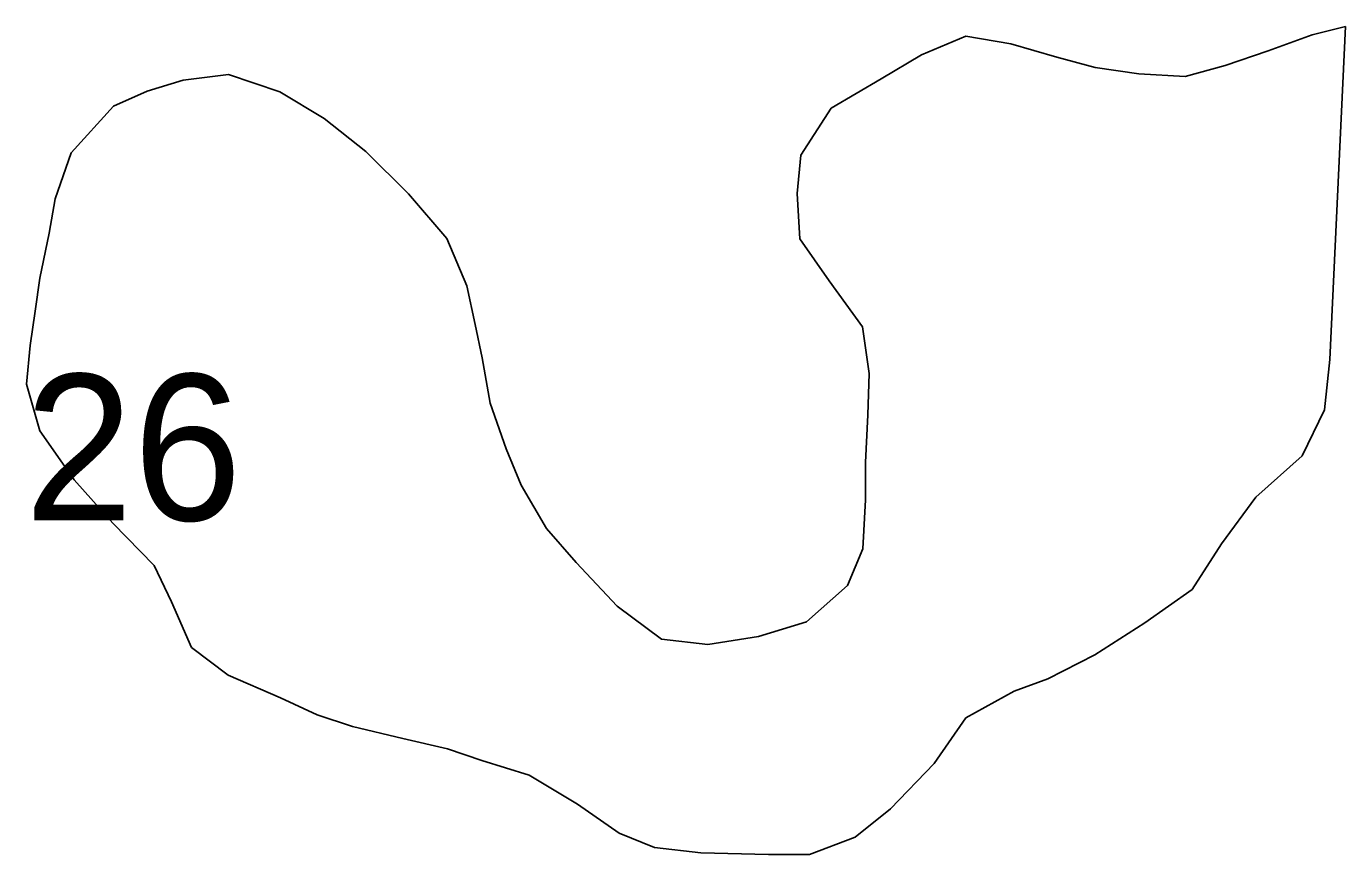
# Model space of a CAD drawing. Extents: x 0 to 34, y -2.3 to 22.
# Drawn here: x 7.0193 to 7.3973, y 15.7363 to 15.9735 of the extents above; entities that cross this region are included whole.
import ezdxf

# ---------------------------------------------------------------- set-up
doc = ezdxf.new("R2010")
doc.units = 0
for name, color, linetype in [('GM_X_Minor_Lake', 7, 'Continuous'), ('GM_X_Minor_River', 7, 'Continuous'), ('GM_X_Section_Text', 7, 'Continuous')]:
    doc.layers.add(name, color=color, linetype=linetype)

msp = doc.modelspace()

# ---------------------------------------------------------------- linework, layer by layer
at = {"layer": 'GM_X_Minor_Lake'}
for p, q in [((7.39727, 15.97355), (7.38771, 15.97114)), ((7.39276, 15.87815), (7.39727, 15.97355)), ((7.28849, 15.97078), (7.27581, 15.96541)), ((7.30136, 15.96853), (7.28849, 15.97078)), ((7.31455, 15.96475), (7.30136, 15.96853)), ((7.38771, 15.97114), (7.37504, 15.96654)), ((7.27581, 15.96541), (7.26421, 15.9585)), ((7.3255, 15.96179), (7.31455, 15.96475)), ((7.37504, 15.96654), (7.36276, 15.96231)), ((7.33799, 15.95993), (7.3255, 15.96179)), ((7.36276, 15.96231), (7.35127, 15.95919)), ((7.06428, 15.95819), (7.05393, 15.95504)), ((7.07725, 15.95974), (7.06428, 15.95819)), ((7.09194, 15.95478), (7.07725, 15.95974)), ((7.26421, 15.9585), (7.24992, 15.95013)), ((7.35127, 15.95919), (7.33799, 15.95993)), ((7.05393, 15.95504), (7.04432, 15.95074)), ((7.10465, 15.94721), (7.09194, 15.95478)), ((7.04432, 15.95074), (7.03217, 15.93737)), ((7.24992, 15.95013), (7.24119, 15.93667)), ((7.11655, 15.93775), (7.10465, 15.94721)), ((7.03217, 15.93737), (7.02762, 15.92417)), ((7.12876, 15.92562), (7.11655, 15.93775)), ((7.24119, 15.93667), (7.24013, 15.92566)), ((7.02762, 15.92417), (7.02583, 15.91432)), ((7.13982, 15.91276), (7.12876, 15.92562)), ((7.24013, 15.92566), (7.24091, 15.9127)), ((7.02583, 15.91432), (7.0232, 15.90145)), ((7.14553, 15.89929), (7.13982, 15.91276)), ((7.24091, 15.9127), (7.24932, 15.90067)), ((7.0232, 15.90145), (7.0218, 15.89198)), ((7.24932, 15.90067), (7.25885, 15.88747)), ((7.14788, 15.88819), (7.14553, 15.89929)), ((7.0218, 15.89198), (7.02039, 15.88212)), ((7.1499, 15.87862), (7.14788, 15.88819)), ((7.25885, 15.88747), (7.26076, 15.8741)), ((7.02039, 15.88212), (7.01933, 15.87111)), ((7.15221, 15.86562), (7.1499, 15.87862)), ((7.39122, 15.86373), (7.39276, 15.87815)), ((7.26076, 15.8741), (7.26044, 15.86231)), ((7.01933, 15.87111), (7.02314, 15.85769)), ((7.15679, 15.85255), (7.15221, 15.86562)), ((7.38478, 15.85058), (7.39122, 15.86373)), ((7.26044, 15.86231), (7.25968, 15.84863)), ((7.02314, 15.85769), (7.03302, 15.84372)), ((7.16107, 15.84216), (7.15679, 15.85255)), ((7.25968, 15.84863), (7.25977, 15.83797)), ((7.37153, 15.83876), (7.38478, 15.85058)), ((7.03302, 15.84372), (7.04408, 15.83124)), ((7.16833, 15.82979), (7.16107, 15.84216)), ((7.25977, 15.83797), (7.259, 15.82391)), ((7.36167, 15.82532), (7.37153, 15.83876)), ((7.04408, 15.83124), (7.05591, 15.81912)), ((7.1768, 15.82004), (7.16833, 15.82979)), ((7.35332, 15.81223), (7.36167, 15.82532)), ((7.259, 15.82391), (7.25453, 15.81338)), ((7.05591, 15.81912), (7.06095, 15.80871)), ((7.18862, 15.80754), (7.1768, 15.82004)), ((7.25453, 15.81338), (7.24285, 15.80303)), ((7.33976, 15.8027), (7.35332, 15.81223)), ((7.06095, 15.80871), (7.06667, 15.79562)), ((7.20129, 15.79807), (7.18862, 15.80754)), ((7.24285, 15.80303), (7.22905, 15.79884)), ((7.32545, 15.79357), (7.33976, 15.8027)), ((7.22905, 15.79884), (7.21455, 15.79657)), ((7.06667, 15.79562), (7.0771, 15.78772)), ((7.21455, 15.79657), (7.20129, 15.79807)), ((7.31196, 15.78671), (7.32545, 15.79357)), ((7.0771, 15.78772), (7.09212, 15.78123)), ((7.28847, 15.77554), (7.30236, 15.78316)), ((7.30236, 15.78316), (7.31196, 15.78671)), ((7.09212, 15.78123), (7.10263, 15.77638)), ((7.10263, 15.77638), (7.1128, 15.77306)), ((7.27937, 15.76247), (7.28847, 15.77554)), ((7.1128, 15.77306), (7.12715, 15.76963)), ((7.12715, 15.76963), (7.13999, 15.76661)), ((7.13999, 15.76661), (7.14978, 15.76331)), ((7.14978, 15.76331), (7.16335, 15.75913)), ((7.26685, 15.74949), (7.27937, 15.76247)), ((7.16335, 15.75913), (7.17719, 15.75077)), ((7.17719, 15.75077), (7.18912, 15.74245)), ((7.25675, 15.74139), (7.26685, 15.74949)), ((7.18912, 15.74245), (7.19927, 15.73837)), ((7.19927, 15.73837), (7.21253, 15.73687)), ((7.24369, 15.73641), (7.25675, 15.74139)), ((7.21253, 15.73687), (7.2319, 15.73635)), ((7.2319, 15.73635), (7.24369, 15.73641))]:
    msp.add_line(p, q, dxfattribs=at)
at = {"layer": 'GM_X_Minor_River'}
for p, q in [((7.39727, 15.97355), (7.38771, 15.97114)), ((7.39276, 15.87815), (7.39727, 15.97355)), ((7.28849, 15.97078), (7.27581, 15.96541)), ((7.30136, 15.96853), (7.28849, 15.97078)), ((7.31455, 15.96475), (7.30136, 15.96853)), ((7.38771, 15.97114), (7.37504, 15.96654)), ((7.27581, 15.96541), (7.26421, 15.9585)), ((7.3255, 15.96179), (7.31455, 15.96475)), ((7.37504, 15.96654), (7.36276, 15.96231)), ((7.33799, 15.95993), (7.3255, 15.96179)), ((7.36276, 15.96231), (7.35127, 15.95919)), ((7.06428, 15.95819), (7.05393, 15.95504)), ((7.07725, 15.95974), (7.06428, 15.95819)), ((7.09194, 15.95478), (7.07725, 15.95974)), ((7.26421, 15.9585), (7.24992, 15.95013)), ((7.35127, 15.95919), (7.33799, 15.95993)), ((7.05393, 15.95504), (7.04432, 15.95074)), ((7.10465, 15.94721), (7.09194, 15.95478)), ((7.04432, 15.95074), (7.03217, 15.93737)), ((7.24992, 15.95013), (7.24119, 15.93667)), ((7.11655, 15.93775), (7.10465, 15.94721)), ((7.03217, 15.93737), (7.02762, 15.92417)), ((7.12876, 15.92562), (7.11655, 15.93775)), ((7.24119, 15.93667), (7.24013, 15.92566)), ((7.02762, 15.92417), (7.02583, 15.91432)), ((7.13982, 15.91276), (7.12876, 15.92562)), ((7.24013, 15.92566), (7.24091, 15.9127)), ((7.02583, 15.91432), (7.0232, 15.90145)), ((7.14553, 15.89929), (7.13982, 15.91276)), ((7.24091, 15.9127), (7.24932, 15.90067)), ((7.0232, 15.90145), (7.0218, 15.89198)), ((7.24932, 15.90067), (7.25885, 15.88747)), ((7.14788, 15.88819), (7.14553, 15.89929)), ((7.0218, 15.89198), (7.02039, 15.88212)), ((7.1499, 15.87862), (7.14788, 15.88819)), ((7.25885, 15.88747), (7.26076, 15.8741)), ((7.02039, 15.88212), (7.01933, 15.87111)), ((7.15221, 15.86562), (7.1499, 15.87862)), ((7.39122, 15.86373), (7.39276, 15.87815)), ((7.26076, 15.8741), (7.26044, 15.86231)), ((7.01933, 15.87111), (7.02314, 15.85769)), ((7.15679, 15.85255), (7.15221, 15.86562)), ((7.38478, 15.85058), (7.39122, 15.86373)), ((7.26044, 15.86231), (7.25968, 15.84863)), ((7.02314, 15.85769), (7.03302, 15.84372)), ((7.16107, 15.84216), (7.15679, 15.85255)), ((7.25968, 15.84863), (7.25977, 15.83797)), ((7.37153, 15.83876), (7.38478, 15.85058)), ((7.03302, 15.84372), (7.04408, 15.83124)), ((7.16833, 15.82979), (7.16107, 15.84216)), ((7.25977, 15.83797), (7.259, 15.82391)), ((7.36167, 15.82532), (7.37153, 15.83876)), ((7.04408, 15.83124), (7.05591, 15.81912)), ((7.1768, 15.82004), (7.16833, 15.82979)), ((7.35332, 15.81223), (7.36167, 15.82532)), ((7.259, 15.82391), (7.25453, 15.81338)), ((7.05591, 15.81912), (7.06095, 15.80871)), ((7.18862, 15.80754), (7.1768, 15.82004)), ((7.25453, 15.81338), (7.24285, 15.80303)), ((7.33976, 15.8027), (7.35332, 15.81223)), ((7.06095, 15.80871), (7.06667, 15.79562)), ((7.20129, 15.79807), (7.18862, 15.80754)), ((7.24285, 15.80303), (7.22905, 15.79884)), ((7.32545, 15.79357), (7.33976, 15.8027)), ((7.22905, 15.79884), (7.21455, 15.79657)), ((7.06667, 15.79562), (7.0771, 15.78772)), ((7.21455, 15.79657), (7.20129, 15.79807)), ((7.31196, 15.78671), (7.32545, 15.79357)), ((7.0771, 15.78772), (7.09212, 15.78123)), ((7.28847, 15.77554), (7.30236, 15.78316)), ((7.30236, 15.78316), (7.31196, 15.78671)), ((7.09212, 15.78123), (7.10263, 15.77638)), ((7.10263, 15.77638), (7.1128, 15.77306)), ((7.27937, 15.76247), (7.28847, 15.77554)), ((7.1128, 15.77306), (7.12715, 15.76963)), ((7.12715, 15.76963), (7.13999, 15.76661)), ((7.13999, 15.76661), (7.14978, 15.76331)), ((7.14978, 15.76331), (7.16335, 15.75913)), ((7.26685, 15.74949), (7.27937, 15.76247)), ((7.16335, 15.75913), (7.17719, 15.75077)), ((7.17719, 15.75077), (7.18912, 15.74245)), ((7.25675, 15.74139), (7.26685, 15.74949)), ((7.18912, 15.74245), (7.19927, 15.73837)), ((7.19927, 15.73837), (7.21253, 15.73687)), ((7.24369, 15.73641), (7.25675, 15.74139)), ((7.21253, 15.73687), (7.2319, 15.73635)), ((7.2319, 15.73635), (7.24369, 15.73641))]:
    msp.add_line(p, q, dxfattribs=at)

# ---------------------------------------------------------------- texts
at = {"layer": 'GM_X_Section_Text'}
msp.add_text('26', height=0.041856, rotation=0, dxfattribs=at).set_placement((7.0188, 15.83207))

doc.saveas('drawing.dxf')
